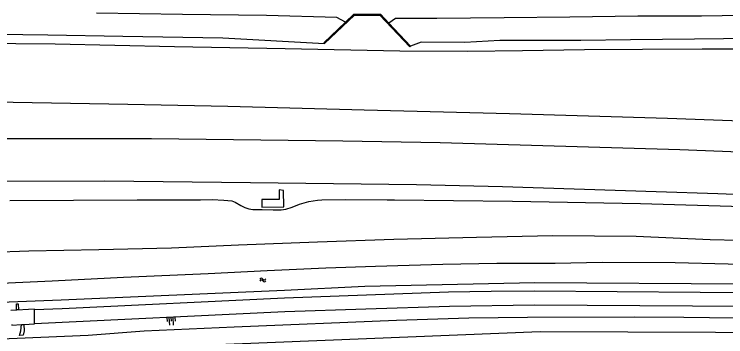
# Model space of a CAD drawing. Extents: x 126000 to 131009, y 393000 to 395500.
# Drawn here: x 130668.7 to 130847.6, y 394560.9 to 394642 of the extents above; entities that cross this region are included whole.
import ezdxf

# ---------------------------------------------------------------- set-up
doc = ezdxf.new("R2010")
doc.units = 0
for name, color, linetype in [('gg-knt-BGT kruinlijn', 7, 'Continuous'), ('gg-knt-verharding', 7, 'Continuous'), ('gg-kntw-bovenkant insteek waterloop', 7, 'Continuous'), ('gg-kntw-waterlijn', 7, 'Continuous'), ('gt-grn-groengrens', 7, 'Continuous'), ('gt-symb-talud symbool', 7, 'Continuous'), ('gt-symb-watersymbool', 7, 'Continuous'), ('gx-grn-maaiveld', 7, 'Continuous')]:
    doc.layers.add(name, color=color, linetype=linetype)

# ---------------------------------------------------------------- blocks, each defined once
blk = doc.blocks.new('gt0-WA')
at = {"layer": 'gt-symb-watersymbool'}
for centre, start, end in [((-0.32, 0.02), 28.0725, 151.9275), ((0.43, 0.42), 208.0725, 331.9275), ((-0.32, -0.43), 28.0725, 151.9275), ((0.43, -0.03), 208.0725, 331.9275)]:
    blk.add_arc(centre, 0.425, start, end, dxfattribs=at)
blk = doc.blocks.new('gt0-TALUD_1')
at = {"layer": 'gt-symb-talud symbool'}
for p, q in [((-1, -1), (-1, 0)), ((-0.5, -2), (-0.5, 0)), ((0, -1), (0, 0)), ((0.5, -2), (0.5, 0)), ((1, -1), (1, 0))]:
    blk.add_line(p, q, dxfattribs=at)

msp = doc.modelspace()

# ---------------------------------------------------------------- linework, layer by layer
at = {"layer": 'gg-knt-BGT kruinlijn'}
for p, q in [((130711.05, 394641.98), (130689.39, 394642.31)), ((130732.16, 394641.73), (130711.05, 394641.98)), ((130749.85, 394641.24), (130732.16, 394641.73)), ((130752, 394640.04), (130749.85, 394641.24)), ((130764.57, 394640.98), (130762.85, 394639.82)), ((130774.92, 394640.96), (130764.57, 394640.98)), ((130791.85, 394641.14), (130774.92, 394640.96)), ((130808.38, 394641.29), (130791.85, 394641.14)), ((130825.42, 394641.53), (130808.38, 394641.29)), ((130841.46, 394641.59), (130825.42, 394641.53)), ((130856.33, 394641.81), (130841.46, 394641.59)), ((130667.63, 394595.19), (130699.63, 394595.33)), ((130699.63, 394595.33), (130715.52, 394595.39)), ((130715.52, 394595.39), (130718.47, 394595.42)), ((130718.47, 394595.42), (130721.45, 394595.25)), ((130721.45, 394595.25), (130723.39, 394595.07)), ((130723.39, 394595.07), (130724.28, 394594.76)), ((130724.28, 394594.76), (130725.7, 394593.92)), ((130725.7, 394593.92), (130726.7, 394593.41)), ((130738.55, 394593.55), (130740.4, 394594.29)), ((130740.4, 394594.29), (130742.75, 394594.94)), ((130742.75, 394594.94), (130744.98, 394595.29)), ((130744.98, 394595.29), (130746.08, 394595.35)), ((130746.08, 394595.35), (130751.88, 394595.41)), ((130751.88, 394595.41), (130762.44, 394595.39)), ((130762.44, 394595.39), (130764.31, 394595.38)), ((130764.31, 394595.38), (130794, 394595.02)), ((130794, 394595.02), (130826.13, 394594.42)), ((130826.13, 394594.42), (130857.78, 394593.47)), ((130726.7, 394593.41), (130727.68, 394593.1)), ((130727.68, 394593.1), (130728.74, 394592.96)), ((130728.74, 394592.96), (130731.05, 394592.9)), ((130731.05, 394592.9), (130733.8, 394592.88)), ((130733.8, 394592.88), (130735.82, 394592.88)), ((130735.82, 394592.88), (130736.98, 394593.02)), ((130736.98, 394593.02), (130738.55, 394593.55))]:
    msp.add_line(p, q, dxfattribs=at)
at = {"layer": 'gg-knt-verharding'}
for p, q in [((130673.87, 394564.27), (130673.85, 394567.75)), ((130670.54, 394563.98), (130671.16, 394564.02))]:
    msp.add_line(p, q, dxfattribs=at)
for points in [[(130673.85, 394567.75), (130680.77, 394568.06), (130736.69, 394570.71), (130777.84, 394572.21), (130788.61, 394572.41), (130799.38, 394572.5), (130882.84, 394571.83), (130886.39, 394571.61), (130896.5, 394573.38), (130901.57, 394575.01)], [(130673.87, 394564.27), (130736.71, 394567.23), (130757.14, 394567.96), (130778.09, 394568.59), (130799.47, 394568.98), (130852.42, 394568.58), (130883.48, 394568.23)], [(130673.85, 394567.75), (130673.85, 394567.87), (130667.91, 394567.49)], [(130668.11, 394564), (130668.12, 394563.84), (130670.54, 394563.98)], [(130671.16, 394564.02), (130673.87, 394564.17), (130673.87, 394564.27)]]:
    msp.add_lwpolyline(points, dxfattribs=at)
at = {"layer": 'gg-kntw-bovenkant insteek waterloop'}
for points in [[(130888.07, 394577.95), (130886.89, 394578.13), (130884.43, 394578.14), (130863.27, 394578.98), (130848.12, 394579.18), (130834.84, 394579.51), (130816.47, 394579.6), (130804.66, 394579.36), (130790.03, 394579.32), (130776.46, 394579.05), (130759.55, 394578.62), (130747.08, 394578.2), (130732.31, 394577.47), (130717.51, 394576.78), (130696.23, 394575.83), (130678.29, 394574.9), (130658.03, 394573.99), (130638.09, 394572.83), (130623.44, 394571.94)], [(130619.61, 394567.85), (130680.53, 394570.2), (130736.65, 394572.66), (130756.87, 394573.64), (130799.54, 394574.57), (130851.93, 394574.24), (130888.78, 394573.86)], [(130892.94, 394565.91), (130891.91, 394565.68), (130882.13, 394565.2), (130837.04, 394565.76), (130824.73, 394565.83), (130797.72, 394565.77), (130783.02, 394565.57), (130764.8, 394565), (130723.99, 394563.36), (130701.39, 394562.33), (130687.32, 394561.26), (130621.78, 394558.49), (130615.36, 394555.67), (130615.21, 394551.97), (130654.17, 394500), (130710.83, 394424.42)]]:
    msp.add_lwpolyline(points, dxfattribs=at)
at = {"layer": 'gg-kntw-waterlijn'}
msp.add_lwpolyline([(130618.71, 394553.43), (130621.24, 394553.66), (130624.15, 394555.14), (130800.93, 394562.27), (130889.08, 394561.88), (130893.7, 394563.43)], dxfattribs=at)
at = {"layer": 'gt-grn-groengrens'}
for points in [[(130669.81, 394567.69), (130669.33, 394567.67), (130669.27, 394569.23), (130669.7, 394569.2), (130669.81, 394567.69)], [(130671.16, 394564.02), (130671.23, 394562.41), (130670.98, 394561.31), (130670.03, 394561.27), (130670.41, 394562.39), (130670.54, 394563.98)]]:
    msp.add_lwpolyline(points, dxfattribs=at)
at = {"layer": 'gx-grn-maaiveld'}
msp.add_line((130762.85, 394639.82), (130768.31, 394634.01), dxfattribs=at)
for points in [[(130752, 394640.04), (130754.11, 394642.04), (130760.77, 394642.02), (130762.85, 394639.82)], [(130746.71, 394634.64), (130754.22, 394641.79), (130760.65, 394641.78), (130768.16, 394633.8), (130768.31, 394634.01)], [(130746.71, 394634.64), (130746.56, 394634.83), (130752, 394640.04)], [(130589.1, 394637.6), (130603.83, 394637.59), (130623.75, 394637.52), (130643.62, 394637.33), (130658.15, 394637.09), (130677.19, 394636.86), (130696.02, 394636.54), (130721.12, 394636.07), (130746.71, 394634.64)], [(130933.46, 394630.28), (130927.42, 394630.63), (130906.81, 394631.63), (130889.39, 394632.4), (130876.62, 394632.89), (130867.54, 394633.19), (130857.62, 394633.27), (130841.61, 394633.23), (130826.67, 394633.17), (130812.02, 394633.06), (130796.46, 394632.86), (130782.61, 394632.64), (130765.65, 394632.74), (130736.81, 394633.33), (130709.02, 394633.86), (130679.05, 394634.48), (130659.16, 394634.72), (130635.88, 394635.02), (130610.2, 394635.24), (130588.89, 394635.26)], [(130933.04, 394632.89), (130919.58, 394633.57), (130898.34, 394634.56), (130883.36, 394635.23), (130868.11, 394635.84), (130854.28, 394635.93), (130839.72, 394635.74), (130823.64, 394635.59), (130811.14, 394635.47), (130802.22, 394635.43), (130790.79, 394635.41), (130781.95, 394634.94), (130771, 394634.98), (130768.31, 394634.01)], [(130590.19, 394620.57), (130611.66, 394620.48), (130641.33, 394620.22), (130668.45, 394619.92), (130697.3, 394619.42), (130722.38, 394618.91), (130756.71, 394618.02), (130793.23, 394617.1), (130832.95, 394615.87), (130869.87, 394614.52), (130911.28, 394612.74), (130933.25, 394611.58)], [(130933.7, 394603.74), (130895.12, 394605.62), (130870.27, 394606.62), (130836.04, 394607.91), (130775.76, 394609.67), (130751.3, 394610.1), (130703.23, 394610.68), (130665.41, 394610.71), (130627.22, 394610.59), (130625.14, 394610.65), (130594.4, 394610.2), (130590.78, 394610.12)], [(130591.17, 394599.53), (130619.06, 394599.88), (130655.24, 394600.09), (130691.51, 394600.11), (130728.12, 394599.75), (130769.81, 394599.25), (130791.45, 394598.73), (130830.07, 394597.48), (130845.54, 394596.98), (130870.26, 394595.97), (130909, 394594.36), (130932.63, 394593.25)], [(130735.35, 394595.45), (130730.98, 394595.46), (130730.96, 394593.55), (130736.52, 394593.6), (130736.39, 394597.74), (130735.32, 394597.84), (130735.35, 394595.45)], [(130591.3, 394579.63), (130608.89, 394580.19), (130632.39, 394581.18), (130653.39, 394581.86), (130672.44, 394582.51), (130690.02, 394582.88), (130708.27, 394583.3), (130725.07, 394584.01), (130744.92, 394584.81), (130764.13, 394585.43), (130784.92, 394585.95), (130804.11, 394586.35), (130825.04, 394586.23), (130843.65, 394585.41), (130864.96, 394584.86), (130885.13, 394583.9), (130888.81, 394583.69)]]:
    msp.add_lwpolyline(points, dxfattribs=at)

# ---------------------------------------------------------------- block references
at = {"layer": 'gt-symb-talud symbool', "xscale": 1.0000584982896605, "yscale": 1.0000584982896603, "rotation": 2.636381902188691}
msp.add_blockref('gt0-TALUD_1', (130708.21, 394565.82), dxfattribs=at)
at = {"layer": 'gt-symb-watersymbool', "rotation": 2.521907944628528}
msp.add_blockref('gt0-WA', (130731.17, 394575.2), dxfattribs=at)

doc.saveas('drawing.dxf')
